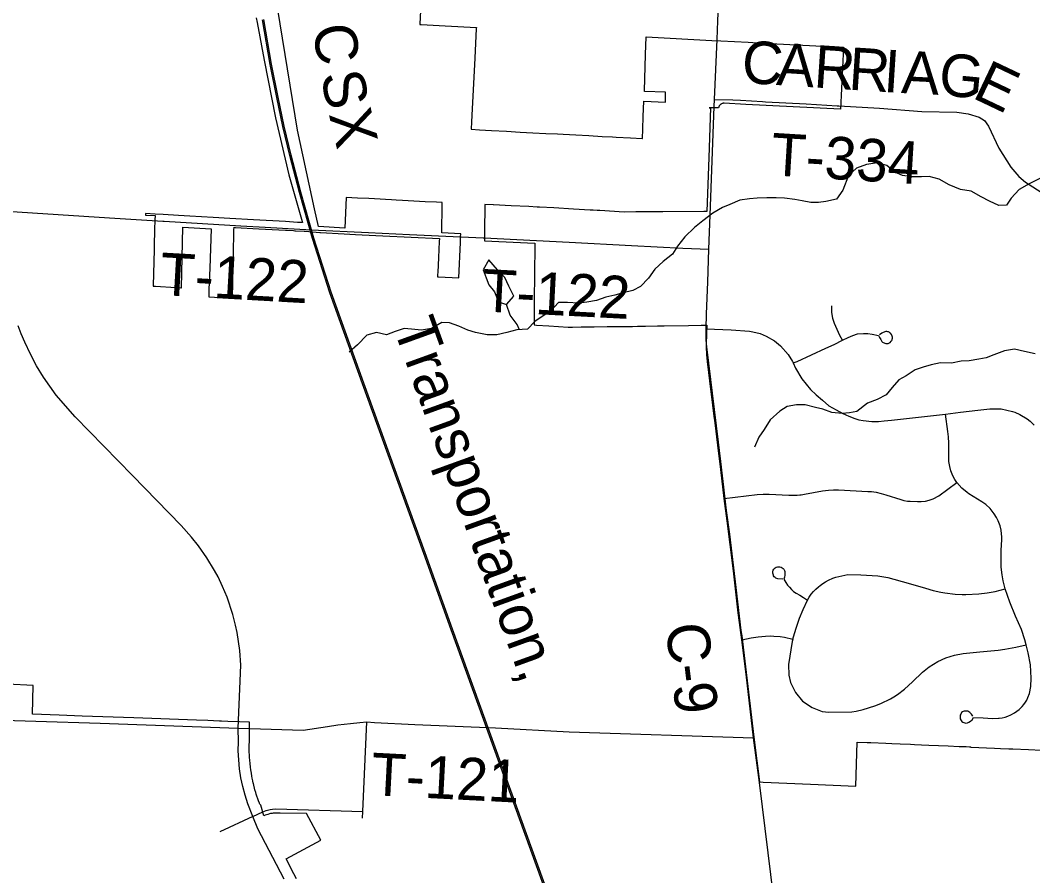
# Model space of a CAD drawing. Extents: x 114843 to 284848, y 317643 to 566895.
# Drawn here: x 179255 to 186404, y 461526 to 467566 of the extents above; entities that cross this region are included whole.
import ezdxf

# ---------------------------------------------------------------- set-up
doc = ezdxf.new("R2010")
doc.units = 0
for name, color, linetype in [('GM_X_City_Street', 7, 'Continuous'), ('GM_X_Corporation', 7, 'Continuous'), ('GM_X_County_Road', 7, 'Continuous'), ('GM_X_County_Road_Text', 7, 'Continuous'), ('GM_X_Minor_Lake', 7, 'Continuous'), ('GM_X_Minor_River', 7, 'Continuous'), ('GM_X_Rail_Line', 7, 'Continuous'), ('GM_X_Rail_Line_Text', 7, 'Continuous'), ('GM_X_Township_Road', 7, 'Continuous'), ('GM_X_Township_Road_Text', 7, 'Continuous')]:
    doc.layers.add(name, color=color, linetype=linetype)

msp = doc.modelspace()

# ---------------------------------------------------------------- linework, layer by layer
at = {"layer": 'GM_X_City_Street'}
msp.add_lwpolyline([(182611.2, 462569.3), (183132, 462542.2), (184431.3, 462498.4)], dxfattribs=at)
at = {"layer": 'GM_X_Corporation'}
for points in [[(180922.1, 467583.4), (180927.2, 467551), (180976.9, 467283.4), (181057.4, 466877.7), (181152, 466475.1), (181242, 466162.2), (181249.3, 466136.7), (181212.6, 466138.8), (181128.6, 466143.7), (180902.9, 466156.6), (180734.5, 466166.3), (180618.4, 466173), (180535.5, 466177.7), (180452.6, 466182.5), (180372.9, 466187), (180264.7, 466193.2), (180208.6, 466196.5), (180138.9, 466200.5), (180138.7, 466194.3), (180138.5, 466190.5), (180208, 466186.5), (180206.3, 466156.5), (180204.5, 466126.6), (180204.2, 466116.5), (180200.2, 465945.2), (180194.3, 465692.5), (180194.2, 465688.7), (180210.7, 465688.1), (180352.9, 465679.6), (180388.1, 465677.5), (180393.5, 465677.2), (180403.9, 466104.6), (180603.2, 466092.7), (180592.9, 465815.8), (180587.3, 465665.5), (180586.2, 465616.2), (180586.1, 465612.3), (180747, 465603), (180753.8, 465602.6), (180753.8, 465605.3), (180756.2, 465714.6), (180758.7, 465827.1), (180761.2, 465939.5), (180763.7, 466052.6), (180764.4, 466082.5), (180764.9, 466103.7), (180771.6, 466103.4), (180939.9, 466094), (181127.9, 466083.5), (181142, 466082.7), (181143.4, 466082.6), (181185, 466080.3), (181195, 466079.8), (181198.2, 466079.6), (181259.3, 466075.9), (181267.4, 466075.5), (181370.4, 466067.5), (181374.1, 466067.3), (181542.3, 466057.3), (181623.3, 466053.3), (181765.1, 466046.3), (181815.8, 466043.8), (182214.3, 466024.1), (182213.4, 466004.1), (182207.7, 465890.3), (182207.6, 465888.8), (182202.6, 465788.1), (182201.7, 465769), (182201, 465754), (182208.5, 465753.6), (182350.8, 465746.6), (182363.2, 465996.7), (182364.2, 466016.5), (182364.4, 466037.5), (182365.7, 466058.6), (182231.6, 466065.1), (182231.6, 466069), (182231.8, 466083.3), (182233.1, 466242.9), (182233.4, 466279.1), (182195, 466280.5), (182115.1, 466284.8), (182035.2, 466289.2), (181955.3, 466293.6), (181908.8, 466296.1), (181875.5, 466297.9), (181834.6, 466300), (181795.6, 466302.1), (181715.7, 466306.2), (181635.8, 466310.4), (181557.1, 466314.6), (181546.2, 466097.7), (181360, 466110), (181333.2, 466234.7), (181314.3, 466322.4), (181213.8, 466789.3), (181020.1, 467974.7)], [(182087, 467731.4), (182077.5, 467539.1), (182077.4, 467536.5), (182086.2, 467536), (182171.1, 467531.6), (182256.1, 467527.1), (182475.7, 467515.6), (182475.3, 467507.7), (182464.3, 467298.8), (182459.6, 467208.9), (182454.8, 467119.1), (182450.1, 467029.2), (182445.4, 466939.3), (182440.7, 466849.5), (182437.9, 466796.6), (182497.8, 466791.8), (182582.5, 466787.4), (182688, 466781.8), (182785.3, 466776.6), (182875.4, 466771.9), (182965.6, 466767.1), (183048.7, 466762.7), (183088.7, 466760.6), (183178.8, 466755.8), (183268.8, 466751.1), (183363.3, 466746.1), (183437.8, 466742.1), (183463, 466740.8), (183563.4, 466735.7), (183646.1, 466731.5), (183648, 466731.4), (183650.8, 466797), (183654.5, 466887), (183659, 466993.9), (183810.5, 466987.7), (183811, 467018.9), (183811.7, 467058.9), (183661.9, 467063.8), (183662.1, 467067.7), (183669.8, 467323.1), (183674.3, 467448.8), (184138.1, 467423.9), (184202.1, 467420.5), (184394.4, 467410.1), (184461.4, 467406.5), (185056.1, 467376.1), (185067.9, 467375.7), (185047, 466937.3), (184379, 466969.9), (184226.1, 466980), (184222.1, 466980), (184219.1, 466979.8), (184215.1, 466979.1), (184213.2, 466978.6), (184210.3, 466977.7), (184206.6, 466976.2), (184203.1, 466974.3), (184200.6, 466972.6), (184199, 466971.4), (184196, 466968.8), (184193.9, 466966.6), (184190.3, 466961.8), (184184.9, 466947.9), (184119.7, 466946.9), (184129.8, 466946.5), (184116.4, 466597), (184101.8, 466215.1), (184091.8, 466215), (184080.9, 466214.9), (183793, 466213.2), (183676.4, 466212.5), (183600.5, 466212.1), (183518.8, 466211.6), (183347.1, 466221.5), (183327.5, 466222.7), (183300.7, 466224.2), (183278.8, 466225.5), (183161.5, 466232.2), (183023.7, 466240.2), (182921.3, 466246.1), (182905, 466247), (182846.4, 466250), (182720.3, 466256.3), (182596.2, 466262.5), (182593.4, 466262.6), (182534.4, 466265.6), (182532.6, 466070.2), (182532.3, 466050.5), (182532.3, 466029.7), (182532.4, 466008.6), (182889.2, 465990.7), (182889, 465970.6), (182884.9, 465584.4), (182883.7, 465471.4), (182883.1, 465415.8), (182883.1, 465414.9), (182900.2, 465413.6), (182988.2, 465407.3), (183122.8, 465397.6), (183124.1, 465397.6), (183155.4, 465399.4), (183216.5, 465400.1), (183267.8, 465400.8), (183307.4, 465401.2), (183398.1, 465402.3), (183474.5, 465403.2), (183493.1, 465403.5), (183561.5, 465404.2), (183578.7, 465404.4), (183612.9, 465404.8), (183668.7, 465405.8), (183754.8, 465407.3), (183797.1, 465408), (183800.9, 465408), (183972.3, 465410.6), (184063, 465412), (184071, 465412.1), (184101, 465412), (184102.5, 465412), (184097.8, 465283.2), (184097.7, 465280.4), (184100.2, 465260), (184182.8, 464586.6), (184189.4, 464528.1), (184194, 464489.2), (184219.7, 464270.2), (184235, 464145.5), (184242.2, 464086.8), (184262, 463938.1), (184307.3, 463560.9), (184344.1, 463256.4), (184348.9, 463218.7), (184435.1, 462503.3), (184475.9, 462189.2), (184476.1, 462188), (184477.5, 462187.9), (184501.5, 462186.9), (184834.8, 462172.6), (185154.3, 462158.4), (185159.5, 462313), (185164.9, 462469.1), (185235.7, 462466), (185261, 462466.3), (185366.1, 462461.7), (185409.3, 462459.8), (185468.6, 462457.2), (185541, 462454), (185568.1, 462452.9), (185617.8, 462450.7), (185670.9, 462448.4), (185807.5, 462442.4), (185885.5, 462439), (185933.8, 462436.9), (185958.6, 462435.9), (185964.3, 462435.7), (185966.5, 462434.1), (186134.6, 462426.8), (186176.9, 462425), (186235, 462422.4), (186263.3, 462421.3), (186373.5, 462416.4), (186557.4, 462408.4)], [(181206.2, 461504.3), (181187.2, 461539.7), (181132.7, 461644.3), (181377.8, 461776.2), (181276.7, 461964.7), (181089.8, 461968.2), (181069.5, 461968.5), (181055.1, 461968), (181041.5, 461967.1), (181033.6, 461966.1), (181021.8, 461964), (181014, 461962.2), (181002.4, 461959), (180994.8, 461956.5), (180983.6, 461952.3), (180976.2, 461949.2), (180953.5, 462023.3), (180951.3, 462025.4), (180948.5, 462028.9), (180946.9, 462031.4), (180945.1, 462035.4), (180943.4, 462038.3), (180937.9, 462053.3), (180932.6, 462068.4), (180926.3, 462087.3), (180921.5, 462102.5), (180918, 462113.9), (180912.6, 462133.1), (180909.4, 462144.6), (180904.5, 462164), (180901.2, 462177.5), (180900.8, 462179.5), (180897.3, 462195), (180893.3, 462214.6), (180890.7, 462228.1), (180886.9, 462249.9), (180883.3, 462273.5), (180880.6, 462293.3), (180877.9, 462317.1), (180875.8, 462340.9), (180874.4, 462360.8), (180873.5, 462376.7), (180872.6, 462400.6), (180872.2, 462424.5), (180872.4, 462448.4), (180873, 462472.3), (180874.4, 462501.6), (180874.7, 462570.1), (180874.8, 462609.8), (180803.7, 462612.3), (180720.6, 462615.3), (180675.9, 462616.9), (180663.1, 462617.3), (180619, 462619.4), (180580.4, 462621.1), (180499.1, 462624.1), (180058.4, 462640.1), (179693.6, 462653.3), (179529.3, 462659.8), (179341.4, 462667.1), (179346.4, 462869.7), (179164.4, 462878)]]:
    msp.add_lwpolyline(points, dxfattribs=at)
at = {"layer": 'GM_X_County_Road'}
for p, q in [((184246.1, 464030.5), (184226.3, 464188.3)), ((184473.7, 462184.8), (184431.3, 462498.4)), ((184609, 461087.8), (184473.7, 462184.8))]:
    msp.add_line(p, q, dxfattribs=at)
for points in [[(184175.3, 467429.6), (184181, 467562), (184226.2, 468613), (184227.9, 468650.1)], [(184155.4, 466957.9), (184157.2, 467005.8), (184175.3, 467429.6)], [(184099.3, 465387.8), (184101.3, 465492.2), (184109.8, 465716.2), (184118, 465949.7), (184126.8, 466190.6), (184155.4, 466957.9)], [(180793.1, 462568.6), (180812.9, 463012.3), (180805.8, 463115.8), (180786.8, 463244.1), (180776.1, 463294.9), (180756.6, 463370.3), (180715.4, 463493.4), (180684.1, 463568.6), (180651.9, 463635.8), (180627.5, 463681.7), (180573.8, 463770.7), (180514, 463855.8), (180465.3, 463916.9), (180392.2, 463997.5), (180047.6, 464350.7), (179642.8, 464765.7), (179509.7, 464918.6), (179419.6, 465046), (179371, 465126), (179326.7, 465208.5), (179286.8, 465293.2), (179262.7, 465350.8), (179240.6, 465409.2)], [(184226.3, 464188.3), (184201.6, 464393.1), (184185.2, 464525), (184160.6, 464723.3), (184154.8, 464770.9), (184145.2, 464848.7), (184131.8, 464960.7), (184124.3, 465020.1), (184108.4, 465155.4), (184104, 465206.1), (184101.3, 465258.4), (184100.7, 465273), (184098.9, 465315.4), (184099.3, 465387.8)], [(184431.3, 462498.4), (184382, 462927.3), (184348.9, 463190.2), (184338.8, 463278.3), (184323.8, 463382.1), (184290.4, 463678), (184246.1, 464030.5)], [(181118.6, 461500.9), (180932.9, 461857.6), (180896.7, 461944.6), (180862.1, 462032.6), (180842.5, 462093.4), (180826.2, 462155.1), (180813.3, 462217.6), (180803.8, 462280.7), (180797.6, 462344.2), (180794.9, 462408), (180795.7, 462471.7), (180793.1, 462568.6)]]:
    msp.add_lwpolyline(points, dxfattribs=at)
at = {"layer": 'GM_X_Minor_Lake'}
for points in [[(182593.6, 465839.9), (182563.2, 465873.9), (182523.7, 465803.5), (182544.1, 465747.6), (182564.5, 465697.7), (182602.8, 465648), (182631.3, 465578.1), (182687.4, 465558.4)], [(182687.4, 465558.4), (182741, 465616.9), (182704.4, 465688.7), (182676, 465750.5), (182625.6, 465804.2), (182593.6, 465839.9)]]:
    msp.add_lwpolyline(points, dxfattribs=at)
at = {"layer": 'GM_X_Minor_River'}
for points in [[(185968.6, 466359.6), (185894.6, 466371.1), (185814.4, 466404.6), (185744.2, 466444.1), (185672.1, 466463.6), (185618.2, 466459.3), (185548.2, 466460.8), (185484.2, 466470.3), (185430.1, 466492), (185373.8, 466539.6), (185307.7, 466559.2), (185229.8, 466546.7), (185160.1, 466522.2), (185102.5, 466469.7), (185063.3, 466365.4), (185017.9, 466303), (184944, 466286.5), (184892.1, 466278.1), (184838.2, 466279.7), (184776.1, 466291.3), (184724.1, 466301), (184652.1, 466308.5), (184592.1, 466312.1), (184526.2, 466311.6), (184458.3, 466309.2), (184404.4, 466304.8), (184336.5, 466294.3), (184264.8, 466265.8), (184213, 466243.4), (184145.3, 466202.9), (184075.8, 466148.4), (184016.2, 466102), (183946.8, 466037.4), (183895.3, 465971), (183859.8, 465914.7), (183794.2, 465862.2), (183734.7, 465807.8), (183691.2, 465745.4), (183633.7, 465685), (183579.9, 465658.6), (183512.1, 465640.1), (183452.3, 465623.7), (183390.5, 465611.3), (183324.7, 465586.8), (183254.8, 465576.3), (183197, 465567.9), (183119, 465573.4), (183055, 465573), (182999.5, 465512.5), (182947.8, 465478.1), (182888.2, 465437.7), (182836.6, 465385.3), (182760.7, 465378.8), (182690.9, 465360.3), (182619.1, 465343.8), (182551.2, 465345.3), (182469.1, 465360.8), (182415, 465378.4), (182352.9, 465406), (182286.7, 465429.6), (182232.8, 465431.3), (182159.2, 465388.7), (182087.3, 465378.2), (182017.3, 465383.7), (181965.3, 465389.4), (181901.5, 465369), (181841.8, 465344.5), (181769.7, 465360.1), (181701.9, 465341.6), (181636.4, 465275.1), (181576.9, 465222.6)], [(186453.5, 466449), (186377.9, 466410.4), (186308.2, 466371.9), (186252.8, 466309.5), (186219.2, 466259.2), (186165.2, 466256.8), (186099.1, 466288.4), (186038.9, 466318), (185968.6, 466359.6)], [(182780, 465380.4), (182764.5, 465416.8), (182714, 465482.6), (182687.4, 465558.4)], [(186421, 465211.5), (186344.9, 465227), (186274.9, 465242.5), (186205, 465232)], [(186205, 465232), (186129.3, 465203.5), (186075.5, 465183.1), (186023.6, 465172.7), (185955.7, 465160.3), (185897.8, 465157.9), (185830, 465145.4), (185752, 465146.9), (185686.2, 465132.4), (185630.4, 465116), (185574.5, 465097.6), (185510.9, 465055.1), (185459.2, 465026.7), (185411.6, 464972.4), (185370.1, 464922), (185304.4, 464887.5), (185236.6, 464861), (185161.1, 464804.5), (185109.2, 464794.1), (185057.3, 464789.7), (184985.3, 464797.3), (184921.2, 464820.9), (184869.2, 464830.5), (184797.1, 464850.1), (184735.1, 464849.6), (184669.3, 464839.2), (184617.6, 464806.8), (184550.1, 464744.3), (184506.7, 464675.9), (184471.1, 464621.6), (184439.7, 464551.3)]]:
    msp.add_lwpolyline(points, dxfattribs=at)
at = {"layer": 'GM_X_Rail_Line'}
for points in [[(185268.3, 455031), (185054.3, 455621.9), (184900.2, 456052), (183918, 458779.8), (183599.3, 459658.2), (183010.7, 461290.5), (182298.5, 463262.9), (182104.5, 463801.5), (181672.4, 464999.6), (181440.8, 465642.2), (181317.9, 466024.3), (181225.9, 466348.7), (181158.1, 466611.4), (181109.6, 466815.5), (181065.9, 467020.4), (181018.7, 467253.4), (180964.8, 467569.5)], [(185277.8, 455034.4), (185063.8, 455625.3), (184909.6, 456055.4), (183927.4, 458783.2), (183608.8, 459661.6), (183020.2, 461293.9), (182308, 463266.2), (182113.9, 463804.8), (181681.9, 465003), (181450.3, 465645.4), (181327.5, 466027.2), (181235.6, 466351.3), (181167.8, 466613.8), (181119.4, 466817.7), (181075.7, 467022.4), (181028.6, 467255.3), (180974.7, 467571.1)]]:
    msp.add_lwpolyline(points, dxfattribs=at)
at = {"layer": 'GM_X_Township_Road'}
for p, q in [((182367.9, 466037.4), (182524.5, 466028.7)), ((180793.1, 462568.6), (180872, 462565.6)), ((180896.7, 461944.6), (180665.4, 461835.9))]:
    msp.add_line(p, q, dxfattribs=at)
for points in [[(184157.2, 467005.8), (184285.6, 467004.4), (184341.3, 467001.7), (184496.3, 466991.8), (184517.1, 466990.6)], [(184517.1, 466990.6), (184803.5, 466975.4), (185023.9, 466962), (185034.2, 466961.4)], [(185034.2, 466961.4), (185322.2, 466944.9), (185620.5, 466922.2), (185869, 466915.7), (185949.1, 466905.2), (186026.6, 466880.9), (186062.6, 466859.1), (186090.8, 466817.5), (186165.7, 466662.1), (186248.8, 466528.5), (186306.2, 466461.8), (186353.4, 466423.6), (186488.2, 466335.7)], [(178871.6, 466236.5), (178977.7, 466229.5), (179884.8, 466171.3), (180261.7, 466147.3)], [(180261.7, 466147.3), (180272.1, 466146.6), (180813.2, 466113.6), (180985.5, 466104.5), (181311.2, 466085.8), (181713, 466067.2), (182004.3, 466053), (182362.7, 466037.7), (182367.9, 466037.4)], [(182524.5, 466028.7), (182529.7, 466028.4), (183130.5, 465999), (183571.6, 465975.7), (183934.3, 465956.7), (184118, 465949.7)], [(185059.9, 465306), (185042.9, 465340.2), (185004.5, 465425.3), (184992.5, 465459.9), (184986, 465504.2), (184986.6, 465548.6)], [(184099.3, 465387.8), (184274.6, 465378.9), (184403.3, 465371), (184428.6, 465366.3), (184479.5, 465354.2), (184522.7, 465335.1), (184581.5, 465303.2), (184621.9, 465267.2), (184677, 465205.3), (184706.6, 465155.7)], [(184712, 465146.7), (184741, 465157.1), (184943, 465251.4), (185001.4, 465277.5), (185059.9, 465306), (185099.9, 465326.5), (185133.4, 465339.5), (185166.3, 465350.8), (185209.9, 465353.9), (185225.3, 465354.2), (185240.7, 465353.6), (185271.2, 465350.2), (185315.3, 465340.7)], [(185315.3, 465340.7), (185322.7, 465325.9), (185330.8, 465311.5), (185339.4, 465297.8), (185343.9, 465293.6), (185348.9, 465290.1), (185354.3, 465287.2), (185360.1, 465285.1), (185366, 465283.7), (185372.1, 465283.1), (185378.3, 465283.3), (185384.3, 465284.3), (185392.3, 465287.5), (185397.1, 465290.7), (185405.1, 465298.9), (185408.2, 465303.8), (185410.6, 465309), (185412.3, 465314.5), (185413.1, 465320.2), (185412.9, 465329.1), (185411.7, 465334.9), (185407.1, 465345.9), (185399.6, 465355.3), (185395.1, 465359.1), (185390, 465362.4), (185384.6, 465364.8), (185380, 465366.3), (185373.6, 465367.1), (185367.2, 465367), (185360.8, 465366.1), (185354.6, 465364.5), (185348.6, 465362.1), (185343, 465359), (185339.2, 465356.3), (185321.5, 465344.6)], [(184706.6, 465155.7), (184712, 465146.7), (184729.2, 465109), (184774.6, 465034.9), (184835.6, 464958.9), (184873.7, 464921.4), (184919.8, 464882.3), (184965.3, 464844.5), (185015.2, 464814), (185064.3, 464788.2), (185105, 464770.6), (185147.7, 464754.2), (185177.2, 464745.2), (185207.5, 464739.4), (185268.1, 464733.1), (185296.3, 464732.4), (185315.5, 464732.9), (185353.9, 464736.4), (185406.7, 464742.3), (185596.9, 464762.9), (185788.6, 464785.5), (185893.2, 464797.5), (186017.4, 464811.6), (186100.9, 464821.5), (186119.1, 464822.7), (186155.6, 464822.8), (186181.5, 464821), (186222, 464813.7), (186261.9, 464803.4), (186276.9, 464798.7), (186313.4, 464781.7), (186365.4, 464751), (186385.6, 464735.5), (186414.6, 464707.7)], [(185811.6, 464511.5), (185812, 464528.8), (185812.6, 464578.8), (185808.8, 464625.3), (185804.9, 464661.5), (185788.6, 464785.5)], [(185868.4, 464301.3), (185854.4, 464322.3), (185839.6, 464350), (185826, 464384.2), (185817.7, 464414.7), (185812.1, 464451.1), (185810.9, 464482.7), (185811.6, 464511.5)], [(184226.3, 464188.3), (184458.9, 464216.6), (184500.1, 464219.9), (184517.5, 464220.3), (184543.7, 464219.6), (184680.9, 464212.7), (184689.6, 464212.4), (184715.7, 464212.2), (184741.8, 464213.4), (184759.2, 464215), (184767.9, 464216), (184793.3, 464219.9), (184919.7, 464242.6), (184962.5, 464248.3), (184997.3, 464250.2), (185032.2, 464249.7), (185239.1, 464239.4), (185264.8, 464237.4), (185299.4, 464232.7), (185333.5, 464225.5), (185367.1, 464216), (185473.6, 464181.6), (185494.7, 464175.8), (185520.5, 464171.3), (185537.6, 464169.9), (185590.9, 464167.2), (185617.1, 464167.3), (185647.4, 464170.8), (185672.9, 464176.8), (185701.7, 464187.1), (185740.2, 464207.8), (185868.4, 464301.3)], [(186180.6, 463808.4), (186180.6, 463824.1), (186185, 463897.9), (186185.1, 463918.9), (186183.8, 463939.9), (186180.2, 463965.9), (186172.8, 463996.5), (186160.2, 464031.1), (186148.7, 464054.6), (186132.2, 464081.5), (186102.5, 464118.1), (186071.6, 464146.4), (186043.8, 464166), (185952.5, 464222.8), (185940, 464231.1), (185903.5, 464260.9), (185868.4, 464301.3)], [(185981.4, 462651.5), (185971.2, 462666.8), (185959.9, 462679.2), (185952.7, 462683.6), (185944.9, 462686.6), (185936.5, 462688), (185920.2, 462687.3), (185913.4, 462685.3), (185907.1, 462681.8), (185901.8, 462677), (185895.7, 462667.1), (185892.6, 462659.2), (185891, 462650.8), (185890.9, 462642.2), (185892.5, 462633.9), (185897.8, 462622), (185902.9, 462615.7), (185909.2, 462610.5), (185916.3, 462606.6), (185924.1, 462604.2), (185932.1, 462603.4), (185942.4, 462604.7), (185953.9, 462609.9), (185964.6, 462616.5), (185976.4, 462626.3), (185985.9, 462644), (186053.4, 462639.9), (186119.2, 462636.8), (186161.5, 462637.3), (186166.6, 462637.9), (186187.7, 462641.3), (186208.4, 462646.2), (186228.7, 462652.7), (186248.5, 462660.7), (186275.2, 462675.4), (186292.3, 462687.1), (186308.6, 462700.1), (186329.6, 462720.5), (186341.7, 462734.8), (186352.5, 462750.1), (186361.9, 462766.2), (186369.9, 462783.1), (186380.7, 462812.7), (186390.7, 462862.8), (186393.4, 462920.5), (186387.2, 463015.5), (186372.3, 463099.7), (186357.6, 463156.8), (186348.4, 463191.9), (186324.2, 463264.8), (186282.4, 463359.3), (186243.1, 463458), (186225.3, 463503.6), (186209.5, 463552.2), (186196.2, 463606.8), (186188, 463651.2), (186180.9, 463703.9), (186180.6, 463808.4)], [(184638.9, 463620.1), (184605, 463622.1), (184598.2, 463623.6), (184590.9, 463626.8), (184584.4, 463631.3), (184578.9, 463637.1), (184574.7, 463643.8), (184573, 463647.1), (184570.2, 463654.7), (184568.9, 463662.8), (184569.3, 463670.9), (184572.2, 463682.3), (184575.2, 463689), (184579.7, 463694.9), (184585.3, 463699.7), (184591.8, 463703.2), (184602, 463706), (184610.2, 463707.2), (184618.4, 463706.7), (184626.9, 463704.5), (184634.5, 463700.6), (184641.2, 463695.5), (184646.9, 463689.1), (184651.3, 463681.8), (184654.2, 463673.9), (184654.6, 463661), (184653.4, 463647), (184650.7, 463633.2), (184646.5, 463619.8), (184661, 463594.9), (184672.8, 463578), (184685.8, 463562.1), (184700.1, 463547.2), (184715.4, 463533.4), (184733.6, 463521.1), (184759.3, 463505.4), (184785.7, 463491.1), (184814.1, 463470.6)], [(184709.5, 463196.1), (184713.7, 463211.8), (184732.7, 463273.4), (184756.2, 463343), (184782.8, 463406), (184814.1, 463470.6), (184824.7, 463491.3), (184840.5, 463513), (184856.2, 463531.6), (184873.1, 463549.2), (184891.1, 463565.7), (184903.1, 463575.6), (184921.4, 463589.2), (184940.7, 463601.3), (184960.8, 463612.2), (184993.1, 463627.5), (185013.3, 463634.7), (185098.2, 463651.3), (185189.9, 463649.2), (185310.4, 463644), (185381.7, 463632), (185524, 463591.5), (185646.5, 463555.2), (185700.4, 463540), (185755.2, 463527.9), (185782.8, 463523.1), (185856.4, 463513.7), (185906.8, 463511.3), (185932, 463511.2), (186022.7, 463514.8), (186081.3, 463522.3), (186139.4, 463533), (186209.5, 463552.2)], [(184348.9, 463190.2), (184415.8, 463204.6), (184465.5, 463211.5), (184517.7, 463217.1), (184552, 463218.3), (184575.7, 463217.1), (184619.9, 463215.1), (184652.2, 463209.7), (184709.5, 463196.1)], [(184709.5, 463196.1), (184705.2, 463180.4), (184680.4, 463017.6), (184680.9, 462941.4), (184694, 462890.7), (184730.1, 462819.9), (184778.8, 462759.3), (184847.7, 462714.1), (184916.5, 462686.3), (184964.4, 462680), (185126, 462683.8), (185157.7, 462688.6), (185207.5, 462698.6), (185290.2, 462724.7), (185332.5, 462740.6), (185399.2, 462774.3), (185422.7, 462788), (185448.6, 462805.4), (185497.6, 462844), (185555, 462895.6), (185626.5, 462963.2), (185672, 462999.7), (185734.5, 463038.7), (185789.7, 463065), (185851, 463082.9), (185913.5, 463094.4), (186030.3, 463105.3), (186160.7, 463117.9), (186207.8, 463124.6), (186284.4, 463139.1), (186357.6, 463156.8)], [(177634.3, 462689.1), (178600.4, 462646), (178908.1, 462631.8), (179820.1, 462603.7), (180793.1, 462568.6)], [(180872, 462565.6), (180877.2, 462565.4), (181252.6, 462552.8), (181423.5, 462579.8), (181496.7, 462591.2), (181587.5, 462601.3), (181654, 462608.6), (181702.7, 462611.4), (181755.8, 462608.6)], [(181671.1, 461931.6), (181673.2, 461980), (181702.7, 462611.4)], [(181755.8, 462608.6), (182042.3, 462593.7), (182611.2, 462569.3)], [(180896.7, 461944.6), (180968.6, 461977.9), (180992.1, 461986.5), (181019.9, 461993.4), (181037.5, 461996), (181058.9, 461997.6), (181673.2, 461980)]]:
    msp.add_lwpolyline(points, dxfattribs=at)

# ---------------------------------------------------------------- texts
at = {"layer": 'GM_X_County_Road_Text'}
msp.add_text('C-9', height=300, rotation=277.04329, dxfattribs=at).set_placement((183810.3, 463294.6))
at = {"layer": 'GM_X_Rail_Line_Text'}
for s, height, rotation, p in [('C', 299, 279.87203, (181315.4, 467516.8)), ('S', 299, 282.00072, (181374.3, 467180.1)), ('X', 299, 283.23169, (181433.1, 466904.1)), ('Transportation,', 299.003, 289.85795, (181884.8, 465402.1))]:
    msp.add_text(s, height=height, rotation=rotation, dxfattribs=at).set_placement(p)
at = {"layer": 'GM_X_Township_Road_Text'}
for s, rotation, p in [('C', 356.29993, (184343.2, 467124.9)), ('A', 356.30328, (184589.1, 467109)), ('R', 356.29995, (184852.5, 467092)), ('R', 356.30563, (185098.4, 467076.1)), ('I', 356.35303, (185344.6, 467060.2)), ('A', 357.12371, (185471.9, 467052.1)), ('G', 354.61877, (185732.2, 467039.1)), ('E', 334.54494, (185968.4, 467021.7)), ('T-334', 356.52535, (184549.9, 466471.6)), ('T-122', 356.76904, (180236.5, 465626.4)), ('T-122', 357.0464, (182507.6, 465510.5)), ('T-121', 357.04243, (181727.3, 462095.3))]:
    msp.add_text(s, height=300, rotation=rotation, dxfattribs=at).set_placement(p)

doc.saveas('drawing.dxf')
